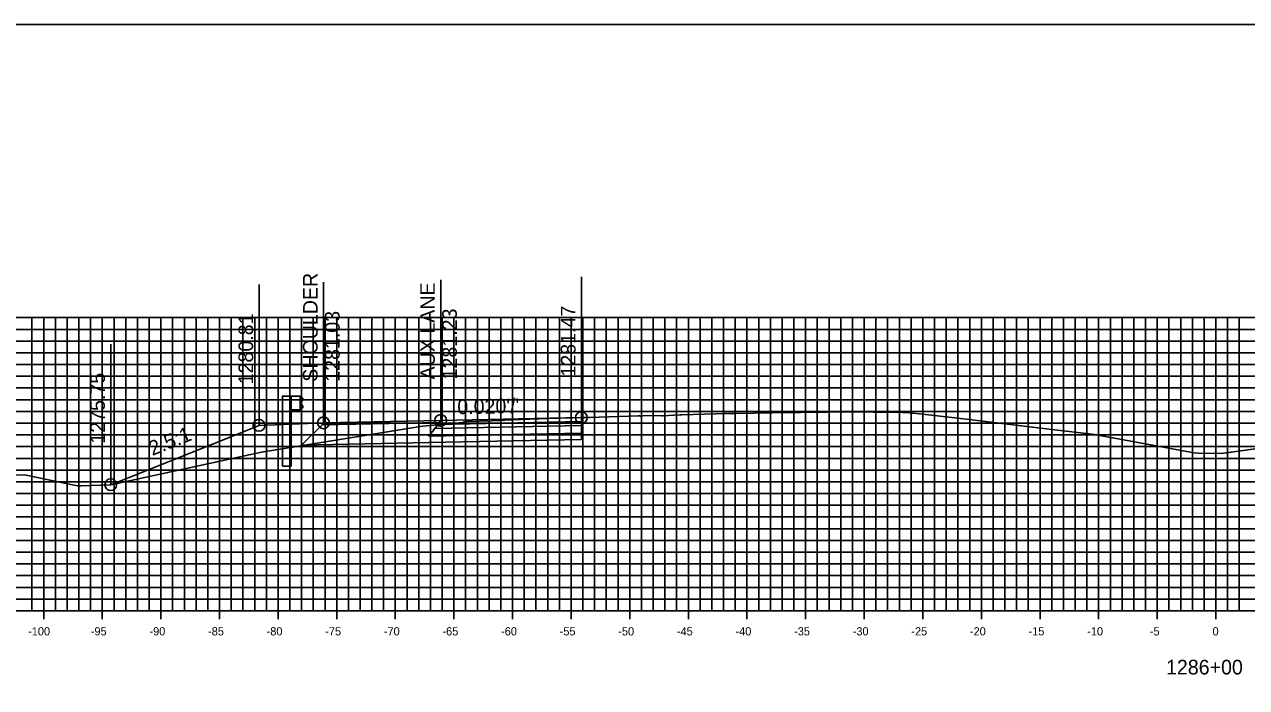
# Model space of a CAD drawing. Extents: x 674939 to 678919, y 750652 to 765176.
# Drawn here: x 678646.9 to 678751.2, y 763279.7 to 763336.3 of the extents above; entities that cross this region are included whole.
import ezdxf

# ---------------------------------------------------------------- set-up
doc = ezdxf.new("R2010")
doc.units = 0
for name, color, linetype in [('R_Alt Surface', 7, 'Continuous'), ('R_Axis', 7, 'Continuous'), ('R_Axis Annot', 7, 'Continuous'), ('R_Exist Surface', 7, 'Continuous'), ('R_Fin Surface', 7, 'Continuous'), ('R_Grid', 7, 'Continuous'), ('R_Guardrail', 7, 'Continuous'), ('R_No Plot', 7, 'Continuous'), ('R_Proposed Const Limits', 7, 'Continuous'), ('R_Xsect Elev', 7, 'Continuous'), ('R_Xsect Slope', 7, 'Continuous')]:
    doc.layers.add(name, color=color, linetype=linetype)

msp = doc.modelspace()

# ---------------------------------------------------------------- linework, layer by layer
at = {"layer": 'R_Alt Surface'}
for points in [[(678694.4, 763302.43), (678694.4, 763302.1), (678681.9, 763301.84), (678682.15, 763302.18)], [(678694.4, 763302.1), (678694.4, 763301.44), (678681.4, 763301.17), (678681.9, 763301.84)]]:
    msp.add_lwpolyline(points, close=True, dxfattribs=at)
msp.add_lwpolyline([(678694.4, 763301.44), (678694.4, 763300.9), (678681.4, 763300.63), (678670.53, 763300.41), (678672.28, 763302.16)], dxfattribs=at)
at = {"layer": 'R_Axis'}
for p, q in [((678648.53, 763285.59), (678648.53, 763286.99)), ((678653.53, 763285.59), (678653.53, 763286.99)), ((678658.53, 763285.59), (678658.53, 763286.99)), ((678663.53, 763285.59), (678663.53, 763286.99)), ((678668.53, 763285.59), (678668.53, 763286.99)), ((678673.53, 763285.59), (678673.53, 763286.99)), ((678678.53, 763285.59), (678678.53, 763286.99)), ((678683.53, 763285.59), (678683.53, 763286.99)), ((678688.53, 763285.59), (678688.53, 763286.99)), ((678693.53, 763285.59), (678693.53, 763286.99)), ((678698.53, 763285.59), (678698.53, 763286.99)), ((678703.53, 763285.59), (678703.53, 763286.99)), ((678708.53, 763285.59), (678708.53, 763286.99)), ((678713.53, 763285.59), (678713.53, 763286.99)), ((678718.53, 763285.59), (678718.53, 763286.99)), ((678723.53, 763285.59), (678723.53, 763286.99)), ((678728.53, 763285.59), (678728.53, 763286.99)), ((678733.53, 763285.59), (678733.53, 763286.99)), ((678738.53, 763285.59), (678738.53, 763286.99)), ((678743.53, 763285.59), (678743.53, 763286.99)), ((678748.53, 763285.59), (678748.53, 763286.99)), ((678598.53, 763286.29), (678898.53, 763286.29))]:
    msp.add_line(p, q, dxfattribs=at)
at = {"layer": 'R_Exist Surface'}
msp.add_lwpolyline([(678636.34, 763297.66), (678646.89, 763297.89), (678650.84, 763297.06), (678651.43, 763296.94), (678651.73, 763296.94), (678654.26, 763297.04), (678666.06, 763299.59), (678667.14, 763299.82), (678667.27, 763299.84), (678680.84, 763302.02), (678681.16, 763302.05), (678684.28, 763302.36), (678684.28, 763302.36), (678684.33, 763302.37), (678684.64, 763302.42), (678686.77, 763302.5), (678687.53, 763302.53), (678687.58, 763302.52), (678687.72, 763302.54), (678687.87, 763302.54), (678690, 763302.63), (678690.24, 763302.65), (678690.81, 763302.67), (678693.25, 763302.73), (678693.68, 763302.74), (678694.38, 763302.76), (678694.4, 763302.76), (678695.1, 763302.78), (678699.26, 763302.91), (678699.35, 763302.91), (678699.45, 763302.89), (678699.64, 763302.92), (678700.03, 763302.94), (678701.24, 763302.91), (678701.39, 763302.91), (678702.3, 763302.98), (678702.83, 763302.99), (678702.88, 763302.99), (678702.98, 763303), (678705.85, 763303.09), (678706.49, 763303.1), (678707.56, 763303.11), (678712.24, 763303.19), (678713.13, 763303.2), (678717.68, 763303.25), (678718.71, 763303.26), (678718.72, 763303.26), (678718.84, 763303.26), (678719.29, 763303.24), (678719.69, 763303.23), (678720.89, 763303.22), (678721.19, 763303.22), (678722.39, 763303.16), (678722.64, 763303.15), (678722.69, 763303.14), (678723.75, 763303.04), (678726.99, 763302.65), (678733.11, 763301.91), (678738.17, 763301.32), (678744.67, 763300.12), (678746.69, 763299.75), (678747.06, 763299.74), (678749, 763299.7), (678755.94, 763300.68)], dxfattribs=at)
at = {"layer": 'R_Fin Surface'}
for points in [[(678654.25, 763297.04), (678666.9, 763302.1), (678672.4, 763302.32), (678682.4, 763302.52), (678694.4, 763302.76)], [(678672.4, 763302.32), (678666.9, 763302.1)], [(678672.4, 763302.32), (678682.4, 763302.52), (678694.4, 763302.76)]]:
    msp.add_lwpolyline(points, dxfattribs=at)
for points in [[(678682.4, 763302.52), (678672.4, 763302.32), (678672.28, 763302.16), (678682.29, 763302.36)], [(678694.4, 763302.76), (678694.4, 763302.43), (678682.15, 763302.18), (678682.4, 763302.52)]]:
    msp.add_lwpolyline(points, close=True, dxfattribs=at)
at = {"layer": 'R_Grid'}
for p, q in [((678598.53, 763311.29), (678898.53, 763311.29)), ((678647.53, 763286.29), (678647.53, 763311.29)), ((678648.53, 763286.29), (678648.53, 763311.29)), ((678649.53, 763286.29), (678649.53, 763311.29)), ((678650.53, 763286.29), (678650.53, 763311.29)), ((678651.53, 763286.29), (678651.53, 763311.29)), ((678652.53, 763286.29), (678652.53, 763311.29)), ((678653.53, 763286.29), (678653.53, 763311.29)), ((678654.53, 763286.29), (678654.53, 763311.29)), ((678655.53, 763286.29), (678655.53, 763311.29)), ((678656.53, 763286.29), (678656.53, 763311.29)), ((678657.53, 763286.29), (678657.53, 763311.29)), ((678658.53, 763286.29), (678658.53, 763311.29)), ((678659.53, 763286.29), (678659.53, 763311.29)), ((678660.53, 763286.29), (678660.53, 763311.29)), ((678661.53, 763286.29), (678661.53, 763311.29)), ((678662.53, 763286.29), (678662.53, 763311.29)), ((678663.53, 763286.29), (678663.53, 763311.29)), ((678664.53, 763286.29), (678664.53, 763311.29)), ((678665.53, 763286.29), (678665.53, 763311.29)), ((678666.53, 763286.29), (678666.53, 763311.29)), ((678667.53, 763286.29), (678667.53, 763311.29)), ((678668.53, 763286.29), (678668.53, 763311.29)), ((678669.53, 763286.29), (678669.53, 763311.29)), ((678670.53, 763286.29), (678670.53, 763311.29)), ((678671.53, 763286.29), (678671.53, 763311.29)), ((678672.53, 763286.29), (678672.53, 763311.29)), ((678673.53, 763286.29), (678673.53, 763311.29)), ((678674.53, 763286.29), (678674.53, 763311.29)), ((678675.53, 763286.29), (678675.53, 763311.29)), ((678676.53, 763286.29), (678676.53, 763311.29)), ((678677.53, 763286.29), (678677.53, 763311.29)), ((678678.53, 763286.29), (678678.53, 763311.29)), ((678679.53, 763286.29), (678679.53, 763311.29)), ((678680.53, 763286.29), (678680.53, 763311.29)), ((678681.53, 763286.29), (678681.53, 763311.29)), ((678682.53, 763286.29), (678682.53, 763311.29)), ((678683.53, 763286.29), (678683.53, 763311.29)), ((678684.53, 763286.29), (678684.53, 763311.29)), ((678685.53, 763286.29), (678685.53, 763311.29)), ((678686.53, 763286.29), (678686.53, 763311.29)), ((678687.53, 763286.29), (678687.53, 763311.29)), ((678688.53, 763286.29), (678688.53, 763311.29)), ((678689.53, 763286.29), (678689.53, 763311.29)), ((678690.53, 763286.29), (678690.53, 763311.29)), ((678691.53, 763286.29), (678691.53, 763311.29)), ((678692.53, 763286.29), (678692.53, 763311.29)), ((678693.53, 763286.29), (678693.53, 763311.29)), ((678694.53, 763286.29), (678694.53, 763311.29)), ((678695.53, 763286.29), (678695.53, 763311.29)), ((678696.53, 763286.29), (678696.53, 763311.29)), ((678697.53, 763286.29), (678697.53, 763311.29)), ((678698.53, 763286.29), (678698.53, 763311.29)), ((678699.53, 763286.29), (678699.53, 763311.29)), ((678700.53, 763286.29), (678700.53, 763311.29)), ((678701.53, 763286.29), (678701.53, 763311.29)), ((678702.53, 763286.29), (678702.53, 763311.29)), ((678703.53, 763286.29), (678703.53, 763311.29)), ((678704.53, 763286.29), (678704.53, 763311.29)), ((678705.53, 763286.29), (678705.53, 763311.29)), ((678706.53, 763286.29), (678706.53, 763311.29)), ((678707.53, 763286.29), (678707.53, 763311.29)), ((678708.53, 763286.29), (678708.53, 763311.29)), ((678709.53, 763286.29), (678709.53, 763311.29)), ((678710.53, 763286.29), (678710.53, 763311.29)), ((678711.53, 763286.29), (678711.53, 763311.29)), ((678712.53, 763286.29), (678712.53, 763311.29)), ((678713.53, 763286.29), (678713.53, 763311.29)), ((678714.53, 763286.29), (678714.53, 763311.29)), ((678715.53, 763286.29), (678715.53, 763311.29)), ((678716.53, 763286.29), (678716.53, 763311.29)), ((678717.53, 763286.29), (678717.53, 763311.29)), ((678718.53, 763286.29), (678718.53, 763311.29)), ((678719.53, 763286.29), (678719.53, 763311.29)), ((678720.53, 763286.29), (678720.53, 763311.29)), ((678721.53, 763286.29), (678721.53, 763311.29)), ((678722.53, 763286.29), (678722.53, 763311.29)), ((678723.53, 763286.29), (678723.53, 763311.29)), ((678724.53, 763286.29), (678724.53, 763311.29)), ((678725.53, 763286.29), (678725.53, 763311.29)), ((678726.53, 763286.29), (678726.53, 763311.29)), ((678727.53, 763286.29), (678727.53, 763311.29)), ((678728.53, 763286.29), (678728.53, 763311.29)), ((678729.53, 763286.29), (678729.53, 763311.29)), ((678730.53, 763286.29), (678730.53, 763311.29)), ((678731.53, 763286.29), (678731.53, 763311.29)), ((678732.53, 763286.29), (678732.53, 763311.29)), ((678733.53, 763286.29), (678733.53, 763311.29)), ((678734.53, 763286.29), (678734.53, 763311.29)), ((678735.53, 763286.29), (678735.53, 763311.29)), ((678736.53, 763286.29), (678736.53, 763311.29)), ((678737.53, 763286.29), (678737.53, 763311.29)), ((678738.53, 763286.29), (678738.53, 763311.29)), ((678739.53, 763286.29), (678739.53, 763311.29)), ((678740.53, 763286.29), (678740.53, 763311.29)), ((678741.53, 763286.29), (678741.53, 763311.29)), ((678742.53, 763286.29), (678742.53, 763311.29)), ((678743.53, 763286.29), (678743.53, 763311.29)), ((678744.53, 763286.29), (678744.53, 763311.29)), ((678745.53, 763286.29), (678745.53, 763311.29)), ((678746.53, 763286.29), (678746.53, 763311.29)), ((678747.53, 763286.29), (678747.53, 763311.29)), ((678748.53, 763286.29), (678748.53, 763311.29)), ((678749.53, 763286.29), (678749.53, 763311.29)), ((678750.53, 763286.29), (678750.53, 763311.29)), ((678598.53, 763310.29), (678898.53, 763310.29)), ((678598.53, 763309.29), (678898.53, 763309.29)), ((678598.53, 763308.29), (678898.53, 763308.29)), ((678598.53, 763307.29), (678898.53, 763307.29)), ((678598.53, 763306.29), (678898.53, 763306.29)), ((678598.53, 763305.29), (678898.53, 763305.29)), ((678598.53, 763304.29), (678898.53, 763304.29)), ((678598.53, 763303.29), (678898.53, 763303.29)), ((678598.53, 763302.29), (678898.53, 763302.29)), ((678598.53, 763301.29), (678898.53, 763301.29)), ((678598.53, 763300.29), (678898.53, 763300.29)), ((678598.53, 763299.29), (678898.53, 763299.29)), ((678598.53, 763298.29), (678898.53, 763298.29)), ((678598.53, 763297.29), (678898.53, 763297.29)), ((678598.53, 763296.29), (678898.53, 763296.29)), ((678598.53, 763295.29), (678898.53, 763295.29)), ((678598.53, 763294.29), (678898.53, 763294.29)), ((678598.53, 763293.29), (678898.53, 763293.29)), ((678598.53, 763292.29), (678898.53, 763292.29)), ((678598.53, 763291.29), (678898.53, 763291.29)), ((678598.53, 763290.29), (678898.53, 763290.29)), ((678598.53, 763289.29), (678898.53, 763289.29)), ((678598.53, 763288.29), (678898.53, 763288.29)), ((678598.53, 763287.29), (678898.53, 763287.29)), ((678598.53, 763286.29), (678898.53, 763286.29))]:
    msp.add_line(p, q, dxfattribs=at)
at = {"layer": 'R_Guardrail'}
for points in [[(678669.65, 763304.6), (678668.9, 763304.6), (678668.9, 763302.18), (678669.65, 763302.21)], [(678670.4, 763304.6), (678669.65, 763304.6), (678669.65, 763303.42), (678670.4, 763303.42)], [(678670.4, 763304.52), (678670.5, 763304.5), (678670.64, 763304.4), (678670.64, 763304.25), (678670.42, 763304.05), (678670.42, 763303.96), (678670.64, 763303.76), (678670.64, 763303.62), (678670.5, 763303.52), (678670.4, 763303.5)]]:
    msp.add_lwpolyline(points, close=True, dxfattribs=at)
for points in [[(678669.65, 763298.63), (678669.65, 763302.21), (678668.9, 763302.18), (678668.9, 763298.63)], [(678669.65, 763298.63), (678668.9, 763298.63)]]:
    msp.add_lwpolyline(points, dxfattribs=at)
at = {"layer": 'R_No Plot'}
msp.add_lwpolyline([(678578.53, 763116.29), (678918.53, 763116.29), (678918.53, 763336.29), (678578.53, 763336.29)], close=True, dxfattribs=at)
for centre in [(678666.9, 763302.1), (678666.9, 763302.1), (678672.4, 763302.32), (678682.4, 763302.52), (678694.4, 763302.76), (678654.25, 763297.04)]:
    msp.add_circle(centre, 0.5, dxfattribs=at)
at = {"layer": 'R_Proposed Const Limits'}
msp.add_lwpolyline([(678666.9, 763302.1), (678666.9, 763302.1), (678654.25, 763297.04)], dxfattribs=at)
at = {"layer": 'R_Xsect Elev'}
for p, q in [((678694.4, 763302.76), (678694.4, 763314.76)), ((678666.9, 763302.1), (678666.9, 763314.1)), ((678672.4, 763302.32), (678672.4, 763314.32)), ((678682.4, 763302.52), (678682.4, 763314.52)), ((678654.25, 763297.04), (678654.25, 763309.04))]:
    msp.add_line(p, q, dxfattribs=at)

# ---------------------------------------------------------------- texts
at = {"layer": 'R_Axis Annot'}
for s, height, p in [('-100', 0.7, (678647.2, 763284.19)), ('-95', 0.7, (678652.55, 763284.19)), ('-90', 0.7, (678657.55, 763284.19)), ('-85', 0.7, (678662.55, 763284.19)), ('-80', 0.7, (678667.55, 763284.19)), ('-75', 0.7, (678672.55, 763284.19)), ('-70', 0.7, (678677.55, 763284.19)), ('-65', 0.7, (678682.55, 763284.19)), ('-60', 0.7, (678687.55, 763284.19)), ('-55', 0.7, (678692.55, 763284.19)), ('-50', 0.7, (678697.55, 763284.19)), ('-45', 0.7, (678702.55, 763284.19)), ('-40', 0.7, (678707.55, 763284.19)), ('-35', 0.7, (678712.55, 763284.19)), ('-30', 0.7, (678717.55, 763284.19)), ('-25', 0.7, (678722.55, 763284.19)), ('-20', 0.7, (678727.55, 763284.19)), ('-15', 0.7, (678732.55, 763284.19)), ('-10', 0.7, (678737.55, 763284.19)), ('-5', 0.7, (678742.9, 763284.19)), ('0', 0.7, (678748.25, 763284.19)), ('1286+00', 1.25, (678744.28, 763280.86))]:
    msp.add_text(s, height=height, dxfattribs=at).set_placement(p)
at = {"layer": 'R_Xsect Elev'}
for s, p in [('SHOULDER', (678671.9, 763305.82)), ('AUX LANE', (678681.9, 763306.02)), ('1281.03', (678673.78, 763305.82)), ('1281.23', (678683.78, 763306.02)), ('1281.47', (678693.9, 763306.26)), ('1280.81', (678666.4, 763305.6)), ('1275.75', (678653.75, 763300.54))]:
    msp.add_text(s, height=1.25, rotation=90, dxfattribs=at).set_placement(p)
at = {"layer": 'R_Xsect Slope'}
for s, rotation, p in [("0.020'/'", 1.1458, (678683.83, 763303.05)), ('2.5:1', 21.8014, (678657.8, 763299.49))]:
    msp.add_text(s, height=1.25, rotation=rotation, dxfattribs=at).set_placement(p)

doc.saveas('drawing.dxf')
